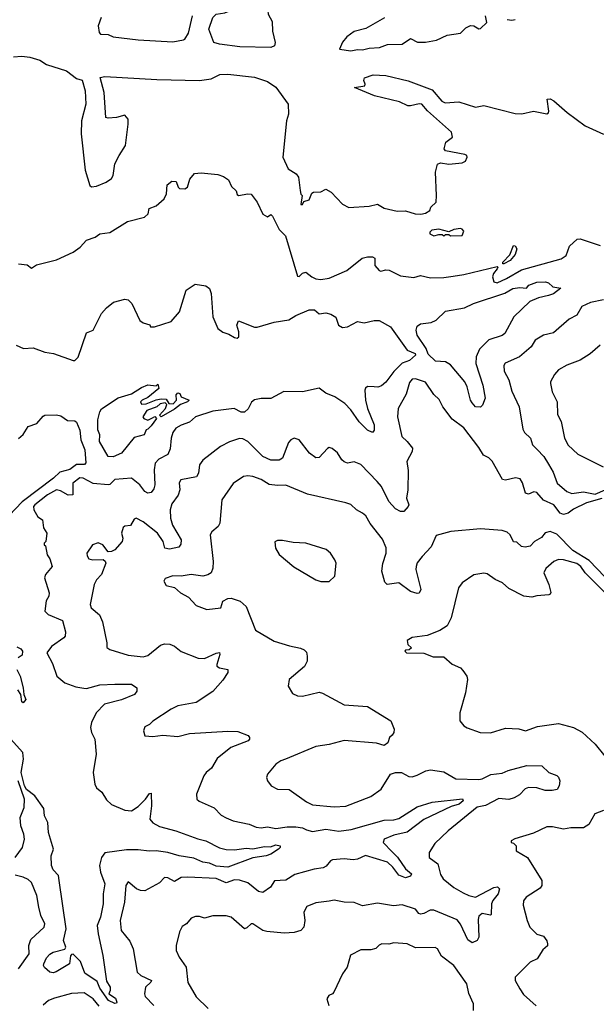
# Model space of a CAD drawing. Extents: x 1552033 to 1694788, y 811965 to 917215.
# Tile 472 of 632: x 1675173 to 1678642, y 855401 to 861322. Entities that reach past the tile are written whole.
import ezdxf

# ---------------------------------------------------------------- set-up
doc = ezdxf.new("R2010")
doc.units = 0

msp = doc.modelspace()

# ---------------------------------------------------------------- linework, layer by layer
at = {"layer": '0CON20XD'}
for points in [[(1676685, 861154.8), (1676498.5, 861158.5), (1676374.5, 861174.5), (1676341.1, 861185), (1676311.6, 861265), (1676335.3, 861335), (1676355, 861354.6), (1676406.8, 861363.2), (1676469.8, 861390.2), (1676575, 861407.5), (1676655, 861405.8), (1676664, 861395), (1676667.1, 861355), (1676691.5, 861311.5), (1676694, 861254), (1676709.4, 861185), (1676706, 861165), (1676685, 861154.8)], [(1675663.8, 861335), (1675646, 861285), (1675651.4, 861245), (1675658.8, 861235), (1675705, 861232.5), (1675735, 861220), (1675885, 861200.4), (1676095, 861189.8), (1676158.6, 861201.4), (1676166.7, 861205), (1676187.8, 861242.2), (1676212.7, 861345)], [(1677367.3, 861332.7), (1677255, 861270), (1677185, 861251.2), (1677140.5, 861219.5), (1677115, 861187.5), (1677097.5, 861145), (1677165, 861135.3), (1677205, 861142.8), (1677235, 861141.1), (1677275, 861151.9), (1677337.1, 861155), (1677386.7, 861173.3), (1677475, 861176), (1677525, 861209.1), (1677566.8, 861186.8), (1677615, 861187), (1677680.7, 861199.3), (1677745, 861229.6), (1677825, 861242), (1677857, 861273), (1677885, 861287.5), (1677905, 861286), (1677935, 861268), (1677945, 861270), (1677983.8, 861305), (1677975.7, 861345)], [(1678105, 861322.5), (1678135, 861318.8), (1678155, 861323.8)], [(1675135, 861098.8), (1675185, 861103.7), (1675235, 861096.6), (1675295, 861078.2), (1675335, 861053.8), (1675455, 861013.8), (1675515, 860968.8), (1675548, 860958), (1675567.8, 860895), (1675570.8, 860815), (1675545.6, 860715), (1675543.5, 860635), (1675567.9, 860417.9), (1675594.6, 860324.6), (1675605, 860317.1), (1675635, 860321.1), (1675693.8, 860345), (1675725, 860368), (1675735.5, 860385), (1675745.6, 860455), (1675772.5, 860505), (1675808.8, 860565), (1675826.2, 860695), (1675824.8, 860725), (1675805, 860747.9), (1675754.8, 860734.8), (1675705, 860729.4), (1675691.2, 860735), (1675680.8, 860885), (1675656.7, 860975), (1675685, 860981.2), (1675997.4, 860962.6), (1676255, 860957.3), (1676325, 860967.4), (1676377.6, 860992.4), (1676425.1, 860995.1), (1676586.7, 860976.7), (1676665, 860951.6), (1676715, 860916.9), (1676787.5, 860815), (1676789.8, 860755), (1676778.9, 860715), (1676757.2, 860495), (1676788, 860425), (1676835.7, 860395.7), (1676849.7, 860375), (1676860, 860295), (1676865, 860272.5), (1676872.5, 860265), (1676865, 860210), (1676875, 860210), (1676881.7, 860228.3), (1676915, 860240), (1676931.7, 860278.3), (1676940, 860285), (1676985, 860287.5), (1677015, 860303.8), (1677048, 860285), (1677115, 860212.7), (1677153.6, 860193.6), (1677275, 860201.1), (1677325, 860212.5), (1677365, 860188.9), (1677445, 860171.4), (1677495, 860171.9), (1677552.5, 860155), (1677586.8, 860153.2), (1677615, 860158.8), (1677640, 860175), (1677647.5, 860195), (1677678.8, 860225), (1677680.8, 860265), (1677674.7, 860405), (1677686.6, 860453.4), (1677705, 860461.3), (1677755, 860452.9), (1677835, 860462.5), (1677855, 860472.5), (1677865.2, 860494.8), (1677863.1, 860505), (1677852.2, 860512.2), (1677734.6, 860534.6), (1677726.7, 860545), (1677736.7, 860585), (1677776.7, 860615), (1677772, 860645), (1677626.3, 860775), (1677593.4, 860813.4), (1677575.8, 860815.8), (1677525, 860803.3), (1677507.8, 860805), (1677458, 860828), (1677308, 860865), (1677187.5, 860915), (1677250, 860925), (1677252.5, 860935), (1677243, 860957), (1677247, 860973), (1677299.3, 860990.7), (1677375, 860986.4), (1677510, 860955), (1677655, 860900.2), (1677712.8, 860832.8), (1677733.3, 860823.3), (1677815, 860827.8), (1677915, 860796.1), (1677965, 860805.5), (1678155, 860758.6), (1678195, 860756), (1678265, 860772.5), (1678345, 860756.7), (1678355, 860762.5), (1678357.5, 860772.5), (1678346, 860844), (1678365, 860846.2), (1678386.4, 860835), (1678466.2, 860765), (1678575, 860683.1), (1678685.8, 860634.2)], [(1675165, 859854.6), (1675217.5, 859847.5), (1675245, 859827.5), (1675275, 859848.1), (1675395, 859877.8), (1675494.2, 859925), (1675537.1, 859955), (1675575, 859995.8), (1675626.7, 860015), (1675655, 860033.8), (1675715, 860042.9), (1675822, 860108), (1675923.3, 860135), (1675946.7, 860155), (1675952.3, 860187.7), (1675995, 860202.5), (1676042.5, 860245), (1676056.2, 860275), (1676061.2, 860328.8), (1676088.3, 860351.7), (1676115, 860350), (1676126.1, 860316.1), (1676135, 860306.7), (1676165.8, 860304.2), (1676183.3, 860315), (1676196.4, 860363.6), (1676225, 860397.5), (1676265, 860401.2), (1676365, 860391.4), (1676398.9, 860378.9), (1676429.2, 860359.2), (1676448.3, 860318.3), (1676475, 860292.5), (1676481.7, 860271.7), (1676490, 860265), (1676545, 860275.4), (1676565, 860272.5), (1676602.5, 860225), (1676635, 860152.5), (1676665, 860137.5), (1676685, 860150), (1676695, 860140), (1676735, 860060), (1676773.3, 860023.3), (1676845, 859780.8), (1676855, 859778.1), (1676875, 859798.9), (1676895, 859804.3), (1676930.8, 859775), (1676955, 859763.8), (1676985, 859760), (1677035, 859767.9), (1677140.6, 859815), (1677232.7, 859887.3), (1677265, 859896.2), (1677295.9, 859895.9), (1677308.8, 859888.8), (1677308.9, 859845), (1677335, 859814.3), (1677345, 859809.4), (1677375, 859817.5), (1677395.7, 859815.7), (1677465, 859781.4), (1677545, 859771.4), (1677585, 859783.5), (1677645, 859770), (1677725, 859771), (1677780.5, 859780.5), (1677845, 859789.7), (1678045, 859837.5), (1678050, 859835), (1678046.7, 859825), (1678023.9, 859796.1), (1678018, 859775), (1678025.8, 859745), (1678045, 859740.4), (1678101.4, 859765), (1678192.2, 859817.8), (1678431.5, 859885), (1678460.8, 859905), (1678480.1, 859959.9), (1678526.6, 860003.4), (1678545, 860003.6), (1678666.2, 859965)], [(1677765, 860023.3), (1677835, 860023.8), (1677845, 860050), (1677835, 860063.3), (1677825, 860065.8), (1677785, 860060), (1677755, 860047.5), (1677695, 860062.5), (1677653, 860057), (1677640, 860045), (1677640, 860035), (1677665, 860023.3), (1677695, 860030), (1677715, 860030), (1677725, 860023.3), (1677735, 860030), (1677755, 860030), (1677765, 860023.3)], [(1678085, 859853.8), (1678080, 859855), (1678080, 859865), (1678121.2, 859908.8), (1678145, 859963.8), (1678155, 859962), (1678164.2, 859945), (1678155, 859910), (1678125, 859873.3), (1678085, 859853.8)], [(1677945, 858992.5), (1677915, 858994.6), (1677895, 859018.1), (1677884.7, 859035), (1677865.4, 859115), (1677852.2, 859145), (1677765.8, 859245.8), (1677735, 859264.3), (1677675, 859269.2), (1677630.9, 859310.9), (1677618.5, 859345), (1677564.8, 859425), (1677558.5, 859455), (1677565, 859478.7), (1677585, 859492.7), (1677648.2, 859501.8), (1677678.2, 859515), (1677735, 859569.3), (1677850, 859590), (1677904.4, 859615), (1678091.5, 859678.5), (1678140, 859705), (1678182.5, 859712.5), (1678221.7, 859708.3), (1678236, 859725), (1678284, 859744), (1678336.4, 859746.4), (1678355, 859740), (1678380, 859715), (1678428.3, 859708.3), (1678385, 859674), (1678355, 859664.4), (1678295, 859650.4), (1678242.1, 859627.9), (1678145.5, 859535), (1678091.5, 859435), (1678075, 859423.8), (1677995, 859396.8), (1677939.7, 859340.3), (1677918.9, 859295), (1677917.1, 859255), (1677960.5, 859125), (1677973.3, 859046.7), (1677956.7, 859005), (1677945, 858992.5)], [(1675152.5, 859365), (1675195.5, 859345.5), (1675255, 859349.4), (1675325, 859323.3), (1675375.7, 859315.7), (1675495, 859273.8), (1675505, 859273.8), (1675525, 859292.5), (1675575, 859438.8), (1675615.6, 859454.4), (1675666, 859555), (1675695, 859588.6), (1675736.9, 859623.1), (1675805, 859641.9), (1675825, 859638), (1675847.5, 859615), (1675895, 859514), (1675915, 859500), (1675956.7, 859486.7), (1675960, 859475), (1675985, 859475.8), (1676085, 859507.5), (1676135, 859565.8), (1676174.5, 859695.5), (1676227.9, 859732.1), (1676292.6, 859722.6), (1676315.4, 859705), (1676324.7, 859675), (1676335.3, 859535), (1676365, 859465.6), (1676395, 859443.1), (1676431.3, 859431.3), (1676465, 859410.8), (1676482.5, 859407.5), (1676490.8, 859415), (1676491.1, 859445), (1676480, 859485), (1676489.3, 859510.7), (1676585, 859473.3), (1676602.5, 859472.5), (1676705, 859503.3), (1676792.4, 859517.6), (1676835, 859542.9), (1676915, 859576.9), (1676947.1, 859577.1), (1676975, 859553.3), (1677015, 859560), (1677045, 859552), (1677074.2, 859534.2), (1677091.4, 859485), (1677115, 859471.1), (1677145, 859476.2), (1677205, 859507.5), (1677245, 859498.8), (1677305, 859513.8), (1677335, 859512.5), (1677405, 859475.3), (1677503.6, 859335), (1677553, 859315), (1677554.8, 859305), (1677517.9, 859272.1), (1677473.8, 859256.2), (1677423.9, 859206.1), (1677376.5, 859143.5), (1677349.1, 859120.9), (1677327, 859113), (1677305, 859114.5), (1677265, 859116.4), (1677253.2, 859106.8), (1677250, 859095), (1677253.4, 859035), (1677264.7, 858984.7), (1677306.2, 858885), (1677306.1, 858853.9), (1677295, 858840), (1677265, 858854.6), (1677215, 858903.4), (1677165, 858976.7), (1677128.6, 859015), (1677070, 859055), (1677015.4, 859075.4), (1676975, 859106.9), (1676875, 859083.8), (1676763.1, 859086.9), (1676685, 859044.6), (1676625, 859044.6), (1676585, 859036.4), (1676568.5, 859021.5), (1676548.2, 858981.8), (1676525, 858962.5), (1676505, 858962), (1676464.3, 858984.3), (1676335, 858968.3), (1676230, 858935), (1676195, 858901.9), (1676145, 858884.4), (1676113.1, 858865), (1676095, 858840.5), (1676084.8, 858805.2), (1676078.8, 858741.2), (1676065, 858707.5), (1676009.6, 858680.4), (1675987.3, 858655), (1675981.8, 858615), (1675985.4, 858525), (1675979.4, 858500.6), (1675965, 858479.2), (1675945, 858474.3), (1675925, 858484.4), (1675895.2, 858525.2), (1675845, 858566.2), (1675745, 858557.5), (1675715, 858527.5), (1675705, 858525.6), (1675615, 858532.3), (1675554, 858565), (1675535, 858567.1), (1675491.9, 858535), (1675492.5, 858465), (1675465, 858462.9), (1675419.2, 858489.2), (1675395, 858494.7), (1675339.7, 858465), (1675263.9, 858405), (1675257.1, 858395), (1675257.3, 858375), (1675281.8, 858331.8), (1675310, 858315), (1675315.9, 858265.9), (1675336.7, 858235), (1675330, 858185), (1675320, 858175), (1675320, 858165), (1675327.5, 858157.5), (1675338.9, 858105), (1675355, 858079.4)], [(1678685, 859638.1), (1678608.2, 859621.8), (1678555, 859597.3), (1678525.4, 859544.6), (1678479.6, 859520.4), (1678385, 859440), (1678325, 859424.3), (1678274, 859396), (1678249.4, 859355), (1678180.6, 859295), (1678094.1, 859255.9), (1678086.4, 859243.6), (1678088, 859208), (1678116, 859156), (1678135, 859087.5), (1678178.9, 858995), (1678200.3, 858860.3), (1678210.7, 858840.7), (1678245.7, 858805.7), (1678259.3, 858765), (1678286.7, 858736.7), (1678325.6, 858695.6), (1678355, 858650), (1678382.2, 858602.2), (1678406.5, 858535), (1678465, 858485.5), (1678495, 858473.8), (1678565, 858483.4), (1678635, 858468.5), (1678695, 858494.3)], [(1678665, 859365.6), (1678605, 859312.9), (1678544.4, 859275.6), (1678465, 859244.3), (1678415, 859216), (1678390.6, 859189.4), (1678365.8, 859145), (1678365.7, 859135), (1678377.5, 859085), (1678406.5, 859025), (1678408.3, 858948.3), (1678430, 858905), (1678451.4, 858805), (1678473.6, 858763.6), (1678530.3, 858710.3), (1678683.1, 858633.1)], [(1678675, 858443.5), (1678582.8, 858417.2), (1678505, 858379.1), (1678472.2, 858355), (1678445, 858347.6), (1678425, 858355.2), (1678387.5, 858405), (1678325, 858432.5), (1678285, 858479.6), (1678266.5, 858483.5), (1678235, 858468.6), (1678215.5, 858475.5), (1678198.1, 858538.1), (1678185, 858560.8), (1678156.4, 858566.4), (1678095, 858552.2), (1678077.3, 858557.3), (1678015, 858667.5), (1677995, 858687.1), (1677963.9, 858703.9), (1677935, 858749.4), (1677845, 858868.8), (1677775, 858919.2), (1677718.2, 858995), (1677697.6, 859037.6), (1677665, 859069.2), (1677615, 859143.1), (1677555, 859163.1), (1677535, 859160.8), (1677519.1, 859140.9), (1677499.2, 859070.9), (1677450.8, 858985), (1677445.8, 858934.2), (1677472, 858815), (1677505, 858786), (1677535.5, 858745), (1677534, 858725), (1677501.4, 858665), (1677511.1, 858611.1), (1677509.2, 858495), (1677500, 858445), (1677513.8, 858405), (1677511.2, 858395), (1677485, 858364), (1677465, 858365.7), (1677435, 858381.4), (1677395, 858425.3), (1677350.8, 858515), (1677324.2, 858544.2), (1677225, 858647.1), (1677185, 858664.3), (1677145, 858656), (1677125, 858664), (1677111.2, 858675), (1677085, 858716.7), (1677054, 858744), (1677035, 858748.8), (1677025, 858744), (1676975, 858689.2), (1676955, 858687.5), (1676916, 858715), (1676855, 858796), (1676825, 858805.8), (1676805, 858796), (1676790.3, 858779.7), (1676754.2, 858685), (1676735, 858673.6), (1676685, 858673.8), (1676635, 858696), (1676545, 858786.2), (1676515, 858801.5), (1676495, 858803.5), (1676436.3, 858783.7), (1676382, 858755), (1676275, 858672.5), (1676255, 858646.2), (1676249.2, 858595), (1676236.4, 858573.6), (1676142.9, 858555), (1676132.8, 858537.2), (1676135.6, 858495), (1676126.9, 858463.1), (1676088.9, 858411.1), (1676079.3, 858375), (1676080.6, 858325), (1676092.9, 858282.9), (1676145.4, 858195), (1676142.4, 858167.6), (1676130.6, 858149.4), (1676075, 858138.2), (1676046, 858145), (1676036.5, 858185), (1676003, 858235), (1675915, 858303.4), (1675874.4, 858325.6), (1675860.9, 858319.1), (1675839.5, 858280.5), (1675805, 858275.8), (1675795, 858268.8), (1675786.5, 858235), (1675793.8, 858205), (1675790, 858185), (1675745, 858134.2), (1675725, 858123.8), (1675705, 858122.5), (1675674.2, 858165), (1675645, 858175.4), (1675611.1, 858165), (1675576.7, 858115), (1675578.3, 858098.3), (1675590, 858080), (1675614, 858074), (1675675, 858076.2), (1675687.1, 858067.1), (1675690.8, 858055), (1675665, 857986.9), (1675635.5, 857954.5), (1675620.9, 857925), (1675597.8, 857805), (1675602.9, 857785), (1675653.8, 857743.8), (1675671.7, 857701.7), (1675697.5, 857575), (1675697.7, 857547.7), (1675714.5, 857534.5), (1675825, 857500), (1675915, 857491.1), (1675945, 857498.6), (1676020, 857560), (1676045, 857568.2), (1676077, 857567), (1676104.3, 857555), (1676145, 857523.1), (1676247.3, 857482.7), (1676285, 857480.6), (1676355, 857513.2), (1676376, 857516), (1676378.2, 857505), (1676358.2, 857445), (1676360, 857435), (1676375, 857424.6), (1676425.7, 857415), (1676425, 857396.2), (1676395, 857350), (1676335, 857282.5), (1676235, 857216.7), (1676125, 857196), (1676085, 857176.2), (1675975, 857103.3), (1675955, 857083.3), (1675925, 857070), (1675918, 857045), (1675926.1, 857016.1)], [(1675735, 858693.1), (1675704.5, 858695), (1675652.7, 858785), (1675655.6, 858825), (1675644.2, 858855), (1675643.6, 858916.4), (1675654.4, 858965), (1675665, 858981.4), (1675765, 859047.5), (1675845, 859072.5), (1675905, 859110), (1675945, 859126.7), (1675995, 859120), (1676005, 859130), (1676010, 859105), (1675945, 859050), (1675910, 859035), (1675900, 859025), (1675905, 859010), (1675935, 859012.5), (1675993.6, 859036.4), (1676025, 859042.5), (1676055, 859040), (1676070, 859015), (1676096.8, 859013.2), (1676116.7, 859035), (1676113.6, 859066.4), (1676125, 859077.5), (1676136.7, 859075), (1676143.8, 859053.8), (1676193.3, 859035), (1676182.5, 859025), (1676141.3, 859008.7), (1676105, 858980), (1676025, 858934), (1676013.3, 858945), (1676049.4, 858985), (1676057.5, 859007.5), (1676047.5, 859017.5), (1676017.5, 859012.5), (1675998.8, 858995), (1675937.8, 858972.2), (1675914, 858935), (1675920.8, 858925), (1675945, 858913.1), (1675972.1, 858927.9), (1675985.6, 858935.6), (1675996.7, 858925), (1675965, 858880), (1675945, 858860), (1675933.3, 858856.7), (1675922.5, 858825), (1675861.2, 858808.8), (1675785, 858716), (1675735, 858693.1)], [(1675165, 858802.9), (1675195, 858827.1), (1675224.4, 858875), (1675275.3, 858894.7), (1675315, 858938.8), (1675325, 858943.8), (1675395, 858945.6), (1675420.9, 858940.9), (1675461.2, 858911.2), (1675505, 858910), (1675515, 858902), (1675535, 858853.3), (1675541.6, 858795), (1675565.2, 858735.2), (1675571.8, 858658.2), (1675563.3, 858646.7), (1675515, 858648.1), (1675475, 858616.9), (1675415, 858600.6), (1675376.7, 858565), (1675187.8, 858422.2), (1675109.6, 858340.4)], [(1676518.8, 858575), (1676456.9, 858533.1), (1676388.9, 858435), (1676378, 858295), (1676366.7, 858275), (1676328.3, 858241.7), (1676318.8, 858225), (1676336.5, 858065), (1676334.5, 858025), (1676324.5, 857995.5), (1676305, 857983.1), (1676275, 857976.7), (1676205, 857986.9), (1676145, 857976.7), (1676095, 857978.8), (1676047.5, 857962.5), (1676040, 857945), (1676055, 857920), (1676105, 857907.5), (1676140, 857875), (1676189.1, 857849.1), (1676235, 857800), (1676300, 857775), (1676383.8, 857786.2), (1676396, 857825), (1676425, 857841.1), (1676445, 857844.3), (1676498.8, 857825), (1676535, 857793.8), (1676591.7, 857651.7), (1676704.4, 857584.4), (1676797, 857557), (1676863.3, 857543.3), (1676883.7, 857533.7), (1676898.5, 857518.5), (1676903.1, 857495), (1676902.9, 857465), (1676886.5, 857433.5), (1676793.8, 857355), (1676787.5, 857315), (1676815, 857270), (1676845, 857256.2), (1676874.1, 857254.1), (1676975, 857277.5), (1676995, 857272.5), (1677125, 857203.1), (1677265, 857191.4), (1677406.8, 857106.8), (1677426, 857055), (1677423.3, 857036.7), (1677415, 857020), (1677397.5, 857005), (1677387, 856973), (1677365, 856957.5), (1677320.7, 856970.7), (1677125, 856988.6), (1677035, 856963.1), (1676955, 856951.4), (1676773.3, 856875), (1676745, 856865.6), (1676715, 856845.8), (1676663.3, 856785), (1676658.8, 856765), (1676663.8, 856745), (1676686.7, 856715), (1676725, 856694.2), (1676795, 856692.9), (1676899.3, 856619.3), (1676935, 856601.8), (1677065, 856588.7), (1677135, 856592.5), (1677285, 856650), (1677348.1, 856695), (1677405, 856786.2), (1677433.9, 856796.1), (1677470, 856795), (1677515, 856772), (1677535, 856770), (1677565, 856778.6), (1677616, 856806), (1677645, 856811.4), (1677725, 856800), (1677798, 856758), (1677935.9, 856754.1), (1677955, 856756.9), (1678007.8, 856782.3), (1678075, 856792.2), (1678112.6, 856807.4), (1678225, 856837.5), (1678315, 856835.5), (1678356, 856795), (1678405, 856776.5), (1678415, 856767.1), (1678422.2, 856745), (1678419.7, 856715), (1678406.2, 856693.8), (1678376.2, 856686.2), (1678335, 856686.7), (1678285, 856702.1), (1678235, 856704.5), (1678215, 856696.4), (1678179.3, 856660.7), (1678148, 856642), (1678115, 856633.8), (1678055, 856638.9), (1677975, 856596.4), (1677925, 856587.6), (1677750.9, 856445), (1677670.9, 856369.1), (1677636.7, 856315), (1677637.1, 856285), (1677688.1, 856245), (1677705, 856181.2), (1677720, 856155), (1677785, 856104.5), (1677841.3, 856071.3), (1677875.4, 856055.4), (1677915, 856046.5), (1678025, 856103.6), (1678047.8, 856107.8), (1678060.6, 856095), (1678051.5, 856065), (1678020, 856025), (1678012, 856005), (1678009.5, 855940.5), (1678005, 855936.9), (1677955, 855946.9), (1677935, 855931.9), (1677931, 855911), (1677935.6, 855805), (1677925.1, 855784.9), (1677895, 855771.9), (1677868.5, 855788.5), (1677825, 855882.9), (1677805, 855909.1), (1677665, 855967.8), (1677642.1, 855967.9), (1677605, 855948), (1677585, 855944.2), (1677575, 855947.5), (1677553.6, 855973.6), (1677475, 855998.6), (1677423, 855993), (1677325, 856010), (1677235, 855992.5), (1677185, 856012.5), (1677125, 856015.7), (1677065, 856027.1), (1677035, 856021.9), (1676955, 856011.2), (1676901.2, 855988.8), (1676882.2, 855955), (1676888.1, 855905), (1676882.9, 855865), (1676864.5, 855845.5), (1676825, 855833.1), (1676765, 855829.5), (1676659.1, 855839.1), (1676635, 855845.8), (1676575, 855885.7), (1676565, 855884.2), (1676539.8, 855860.2), (1676525, 855854.3), (1676445.6, 855925), (1676415, 855932.7), (1676335, 855932.7), (1676285, 855920), (1676255, 855930), (1676230.7, 855929.3), (1676205, 855920), (1676177.5, 855885), (1676151.2, 855868.8), (1676135, 855837.5), (1676113.8, 855755), (1676114.2, 855724.2), (1676132, 855685), (1676174, 855625), (1676185, 855533.3), (1676235, 855446.2), (1676306.6, 855376.6)], [(1678692.7, 857972.7), (1678600, 858070), (1678500.7, 858130.7), (1678405, 858228.4), (1678365, 858244.1), (1678335, 858236.2), (1678311.6, 858208.4), (1678271.4, 858185), (1678245, 858156), (1678215, 858150), (1678192.5, 858155), (1678165, 858180), (1678145, 858182.5), (1678123.3, 858225), (1678105, 858239.6), (1678075, 858249.7), (1677945, 858260.6), (1677766.7, 858245), (1677679.5, 858220.5), (1677648.3, 858151.7), (1677593.6, 858095), (1677564.3, 858055.7), (1677557.5, 858035), (1677556.9, 858015), (1677585.7, 857895), (1677575.8, 857874.2), (1677565, 857871.2), (1677525, 857883.3), (1677455, 857936.7), (1677384, 857925), (1677369.5, 857939.5), (1677351.8, 858005), (1677357, 858053), (1677378.8, 858115), (1677377.2, 858147.2), (1677355, 858198), (1677282.4, 858292.4), (1677255, 858338), (1677236, 858355), (1677200, 858375), (1677165, 858406), (1677135, 858417.5), (1676905, 858468.6), (1676775, 858522.7), (1676725, 858521.1), (1676675, 858527.8), (1676625, 858557.9), (1676575, 858574.5), (1676545, 858579.1), (1676518.8, 858575)], [(1677035, 857943.3), (1677070, 857975), (1677076.4, 858053.6), (1677070, 858075), (1677043.3, 858115), (1677017.1, 858137.1), (1676895, 858174), (1676819.3, 858179.3), (1676755, 858191.2), (1676725, 858190), (1676707.5, 858182.5), (1676711.2, 858145), (1676735, 858106.7), (1676822.7, 858032.7), (1676955, 857953.8), (1676985, 857943.8), (1677035, 857943.3)], [(1675355, 858079.4), (1675368.8, 858035), (1675328.2, 857985), (1675321.4, 857965), (1675350, 857875), (1675347.5, 857855), (1675331.7, 857828.3), (1675324.3, 857765), (1675344, 857745), (1675430, 857710), (1675448.3, 857641.7), (1675445.8, 857615), (1675438, 857605), (1675365, 857552.2), (1675335.6, 857515), (1675370.8, 857450.9), (1675396.9, 857375), (1675445, 857334.3), (1675510.3, 857310.3), (1675558, 857302), (1675575, 857301.2), (1675655, 857322.5), (1675745, 857326.9), (1675845, 857326.9), (1675878.8, 857305), (1675877.5, 857285), (1675864, 857265), (1675785, 857232.2), (1675683.6, 857206.4), (1675632.5, 857155), (1675604.8, 857095.2), (1675598.8, 857065), (1675604.5, 857035), (1675624.5, 856995), (1675633.6, 856905), (1675614.6, 856795.4), (1675624.6, 856725), (1675635, 856703.1), (1675666.9, 856676.9), (1675695, 856631.4), (1675725, 856603.1), (1675805, 856568.6), (1675845, 856564.5), (1675885, 856591.4), (1675930.8, 856635), (1675955, 856668), (1675965, 856670), (1675966.1, 856595), (1675955.8, 856515), (1675973.3, 856493.3), (1676015, 856470.7), (1676112.5, 856445), (1676245, 856396.9), (1676293.8, 856385), (1676375, 856341.8), (1676415, 856332.5), (1676465, 856330.5), (1676535, 856340.4), (1676575, 856335.3), (1676645, 856350), (1676682.5, 856347.5), (1676715, 856360.6), (1676740, 856355), (1676740, 856345), (1676730, 856335), (1676683.3, 856305), (1676655, 856294.3), (1676575, 856281.9), (1676425, 856225.8), (1676355, 856232.9), (1676315, 856250.5), (1676275, 856256.2), (1676220.5, 856280.5), (1676133.3, 856293.3), (1676065, 856313.8), (1675995, 856324.6), (1675951.5, 856321.5), (1675885, 856331.1), (1675815, 856330.7), (1675685, 856312.9), (1675665.3, 856284.7), (1675652.8, 856235), (1675659.8, 856195), (1675684.8, 856124.8), (1675675.9, 856065), (1675676.2, 856005), (1675658.7, 855925), (1675639.7, 855875), (1675644.3, 855825.7), (1675672.9, 855695), (1675695, 855540), (1675716.7, 855505), (1675717.5, 855485), (1675710, 855465), (1675748.8, 855438.8), (1675758, 855415), (1675755, 855407.5), (1675745, 855406.2), (1675708, 855425), (1675655, 855497.5), (1675639.1, 855539.1), (1675565, 855589.1), (1675538.3, 855658.3), (1675495, 855702.9), (1675485, 855701.5), (1675477.9, 855692.1), (1675472, 855645), (1675392.7, 855597.3), (1675375, 855591.4), (1675355, 855594.5), (1675322.1, 855622.1), (1675316.4, 855635), (1675319.3, 855645), (1675335, 855680), (1675355, 855703.3), (1675375, 855715.2), (1675445, 855733.1), (1675450.6, 855745), (1675436.9, 855785), (1675452.2, 855855), (1675410.3, 856145), (1675405.8, 856175), (1675375, 856210.7), (1675365.4, 856235), (1675363.1, 856295), (1675376.3, 856335), (1675346.9, 856435), (1675342.8, 856495), (1675322.9, 856535), (1675319, 856579), (1675264, 856655), (1675215, 856692.3), (1675201.6, 856715), (1675182.6, 856795), (1675195.7, 856875), (1675191.5, 856915), (1675117, 856997)], [(1678695.3, 857875), (1678576.2, 857995), (1678550, 858035), (1678525, 858052.4), (1678445, 858074.6), (1678414.6, 858075.4), (1678386, 858065), (1678337.6, 858022.4), (1678326.4, 857995), (1678356, 857926), (1678368, 857878), (1678365, 857867.5), (1678356.1, 857863.9), (1678285, 857857.5), (1678255, 857848.8), (1678206.2, 857855), (1678115, 857901.4), (1678078, 857935), (1678034, 857955), (1677985, 857990.8), (1677965, 857994), (1677905, 857984), (1677836, 857935), (1677812.9, 857905), (1677769.4, 857725), (1677745, 857676.7), (1677701.7, 857648.3), (1677625, 857618.8), (1677535, 857607.5), (1677505, 857590), (1677507.5, 857565), (1677530, 857545), (1677517, 857533), (1677495, 857530), (1677490, 857525), (1677500, 857515), (1677605, 857513.3), (1677660.7, 857490.7), (1677725, 857491.2), (1677775, 857446.7), (1677825, 857423.8), (1677838.8, 857408.8), (1677862.5, 857375), (1677866.7, 857355), (1677856.2, 857275), (1677821.2, 857155), (1677821.2, 857105), (1677845, 857076.7), (1677865, 857063.8), (1677943.3, 857036.7), (1678005, 857033.8), (1678095, 857062.5), (1678177, 857057), (1678215.9, 857045.9), (1678288.3, 857071.7), (1678415, 857089.2), (1678505, 857066), (1678557.3, 857037.3), (1678635.7, 856965.7), (1678693, 856893)], [(1675155, 857550), (1675179.5, 857539.5), (1675190, 857525), (1675188.3, 857501.7), (1675163.8, 857485)], [(1675156.2, 857415), (1675176.2, 857375), (1675194.3, 857305), (1675198, 857265), (1675210.8, 857235), (1675194.2, 857214.2), (1675185, 857220), (1675180, 857265), (1675162.7, 857292.7)], [(1675926.1, 857016.1), (1675975, 857011.4), (1676035, 857019.2), (1676125, 857010.8), (1676195, 857030), (1676425, 857043.8), (1676485, 857041.5), (1676547, 857017), (1676556.7, 857005), (1676556.2, 856995), (1676546.7, 856985), (1676443.5, 856946.5), (1676361.5, 856878.5), (1676327.8, 856822.2), (1676294.4, 856795), (1676281.1, 856775), (1676237.5, 856665), (1676238.8, 856635), (1676252.1, 856622.1), (1676343.1, 856583.1), (1676385, 856539.2), (1676415, 856521.9), (1676456.7, 856505), (1676553.8, 856485), (1676596, 856466), (1676625, 856462.5), (1676665, 856469.3), (1676715, 856458.9), (1676781.5, 856468.5), (1676835, 856468.7), (1676875, 856462), (1676898.8, 856451.2), (1676935, 856439.7), (1677015, 856454.6), (1677092.8, 856442.7), (1677167.4, 856452.6), (1677365, 856508.8), (1677425, 856511.5), (1677455, 856519.4), (1677565, 856589.5), (1677653.9, 856616.1), (1677836.9, 856636.9), (1677840.5, 856625), (1677818.1, 856605), (1677769.3, 856590.7), (1677605, 856513.5), (1677505, 856435.9), (1677425, 856419.1), (1677365, 856395.3), (1677359.1, 856375), (1677415, 856317.5), (1677446.2, 856286.2), (1677493.8, 856215), (1677530.6, 856185), (1677525, 856171.7), (1677495, 856162.4), (1677455, 856177.3), (1677418.1, 856225), (1677385, 856255.5), (1677253.4, 856296.6), (1677205.5, 856274.5), (1677180.2, 856269.8), (1677125, 856275.3), (1677055, 856270), (1677043.6, 856265), (1677017.4, 856232.6), (1676998.1, 856221.9), (1676945.4, 856214.6), (1676827.7, 856182.3), (1676775, 856146.9), (1676706.6, 856143.4), (1676681.9, 856105), (1676635, 856074.2), (1676609.5, 856079.5), (1676545, 856132.3), (1676495, 856146.9), (1676465, 856149.2), (1676415, 856130.8), (1676355, 856158.6), (1676185, 856165.5), (1676145, 856163.3), (1676105, 856140), (1676065, 856161.1), (1676045, 856162.9), (1676015, 856130.8), (1675925, 856083.8), (1675900, 856085), (1675875, 856096.2), (1675825, 856137.5), (1675811.2, 856115), (1675803.6, 856015), (1675778.4, 855905), (1675784.5, 855845), (1675835, 855781.4), (1675855.3, 855735.3), (1675878.9, 855595), (1675902.9, 855575), (1675966.4, 855545), (1675962.7, 855535), (1675929.1, 855505), (1675923.4, 855465), (1675927.6, 855447.6), (1675980.9, 855395)], [(1675145.5, 856284.5), (1675189.5, 856345), (1675201.5, 856395), (1675197.8, 856425), (1675179.2, 856475), (1675176.8, 856525), (1675199.2, 856585), (1675202.3, 856635), (1675164.9, 856744.9)], [(1678685, 856566.9), (1678632.5, 856547.5), (1678597.1, 856482.9), (1678565, 856462), (1678488.3, 856461.7), (1678445, 856454.2), (1678378.6, 856468.6), (1678345, 856469.1), (1678265, 856430.6), (1678153, 856397), (1678130, 856385), (1678130, 856375), (1678145, 856370), (1678160, 856355), (1678160, 856325), (1678228.8, 856285), (1678314.3, 856145), (1678314.3, 856115), (1678305, 856098.8), (1678220, 856045), (1678205, 856023.3), (1678202.6, 855997.4), (1678225.7, 855905), (1678242.5, 855865), (1678285, 855823.8), (1678325, 855812), (1678345, 855783.3), (1678349.4, 855765), (1678347.9, 855752.1), (1678320.9, 855729.1), (1678285.6, 855674.4), (1678245, 855654.3), (1678154.3, 855565), (1678154, 855545), (1678181.2, 855495), (1678205, 855461.2), (1678281.3, 855391.3)], [(1675165.7, 855615), (1675230.8, 855705), (1675227.8, 855755), (1675239.2, 855790.8), (1675319.7, 855865), (1675324.2, 855885), (1675300, 855935), (1675287.7, 855985), (1675275.5, 856055), (1675243.7, 856133.7), (1675225, 856151.5), (1675195, 856165.6), (1675145, 856177.5)], [(1677904.2, 855364.2), (1677904, 855405), (1677875.7, 855465.7), (1677862.5, 855525), (1677785.5, 855635.5), (1677710.5, 855690.5), (1677686.2, 855735), (1677672.7, 855742.7), (1677555, 855740.8), (1677505, 855764.2), (1677425, 855770), (1677395, 855763.8), (1677352.5, 855765), (1677335, 855757.5), (1677315, 855736), (1677285, 855728), (1677225, 855729.4), (1677163.4, 855696.6), (1677142.9, 855625), (1677114.4, 855585), (1677063.8, 855475), (1677055, 855463.3), (1677033.3, 855455), (1677020, 855435), (1677033.3, 855395)], [(1675650.3, 855390.3), (1675615, 855433.3), (1675560.2, 855470.2), (1675485, 855466.9), (1675382.2, 855437.8), (1675346.7, 855423.3), (1675314.6, 855395.4)]]:
    msp.add_lwpolyline(points, dxfattribs=at)

doc.saveas('drawing.dxf')
